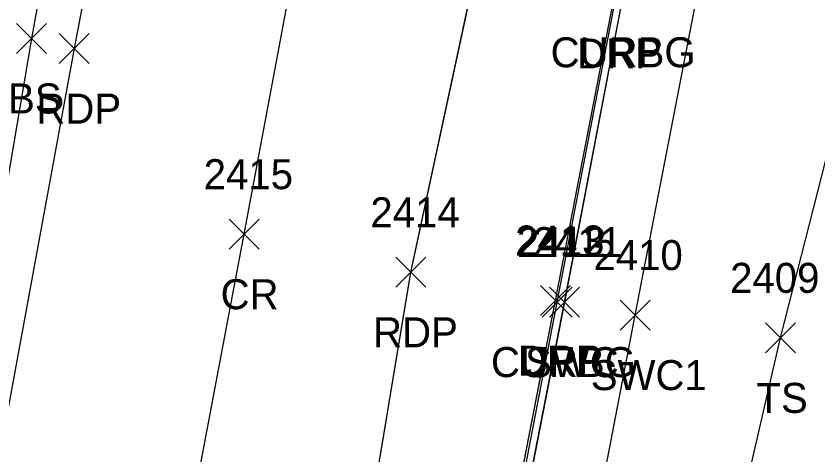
# Model space of a CAD drawing. Extents: x 1554668 to 1563881, y 831386 to 834374.
# Drawn here: x 1562148.2 to 1562201.6, y 832160.8 to 832190.1 of the extents above; entities that cross this region are included whole.
import ezdxf

# ---------------------------------------------------------------- set-up
doc = ezdxf.new("R2010")
doc.units = 0
for name, color, linetype in [('L_A', 7, 'Continuous'), ('L_I', 7, 'Continuous'), ('L_TIC', 7, 'Continuous'), ('LELB', 7, 'Continuous'), ('P_A', 7, 'Continuous'), ('P_I', 7, 'Continuous'), ('P_TIC', 7, 'Continuous'), ('PET', 7, 'Continuous'), ('PRC', 7, 'Continuous'), ('R_A', 7, 'Continuous'), ('R_I', 7, 'Continuous'), ('R_TIC', 7, 'Continuous'), ('RC', 7, 'Continuous'), ('RDP', 7, 'Continuous'), ('RSW', 7, 'Continuous')]:
    doc.layers.add(name, color=color, linetype=linetype)

msp = doc.modelspace()

# ---------------------------------------------------------------- linework, layer by layer
at = {"layer": 'L_TIC'}
for points in [[(1562148.254, 832187.579), (1562150.254, 832189.579)], [(1562150.254, 832187.579), (1562148.254, 832189.579)], [(1562198.144, 832167.622), (1562200.144, 832169.622)], [(1562200.144, 832167.622), (1562198.144, 832169.622)]]:
    msp.add_lwpolyline(points, dxfattribs=at)
at = {"layer": 'LELB'}
for points in [[(1562159.554, 832227.311), (1562154.233, 832216.107), (1562149.254, 832188.579), (1562142.829, 832150.769), (1562138.278, 832124.139), (1562134.77, 832104.225), (1562125.205, 832097.127)], [(1562159.553, 832227.312), (1562154.234, 832216.106), (1562149.258, 832188.577), (1562142.835, 832150.769), (1562138.281, 832124.137), (1562134.773, 832104.223), (1562125.206, 832097.122)], [(1562159.553, 832227.312), (1562154.234, 832216.106), (1562149.258, 832188.577), (1562142.835, 832150.769), (1562138.281, 832124.137), (1562134.773, 832104.223), (1562125.206, 832097.122)], [(1562159.553, 832227.312), (1562154.234, 832216.106), (1562149.258, 832188.577), (1562142.835, 832150.769), (1562138.281, 832124.137), (1562134.773, 832104.223), (1562125.206, 832097.122)], [(1562199.916, 831969.319), (1562174.228, 831978.507), (1562157.189, 831989.733), (1562161.497, 832010.544), (1562167.08, 832026.881), (1562173.516, 832053.838), (1562186.033, 832090.068), (1562188.497, 832122.411), (1562199.146, 832168.617), (1562205.454, 832193.373), (1562206.668, 832210.489), (1562204.241, 832212.674)], [(1562199.916, 831969.319), (1562174.228, 831978.507), (1562157.189, 831989.733), (1562161.497, 832010.544), (1562167.08, 832026.881), (1562173.516, 832053.838), (1562186.033, 832090.068), (1562188.497, 832122.411), (1562199.146, 832168.617), (1562205.454, 832193.373), (1562206.668, 832210.489), (1562204.241, 832212.674)], [(1562199.916, 831969.319), (1562174.228, 831978.507), (1562157.189, 831989.733), (1562161.497, 832010.544), (1562167.08, 832026.881), (1562173.516, 832053.838), (1562186.033, 832090.068), (1562188.497, 832122.411), (1562199.146, 832168.617), (1562205.454, 832193.373), (1562206.668, 832210.489), (1562204.241, 832212.674)], [(1562199.919, 831969.317), (1562174.229, 831978.506), (1562157.192, 831989.737), (1562161.496, 832010.541), (1562167.08, 832026.877), (1562173.515, 832053.838), (1562186.031, 832090.065), (1562188.494, 832122.415), (1562199.144, 832168.622), (1562205.45, 832193.375), (1562206.664, 832210.489), (1562204.237, 832212.676)]]:
    msp.add_lwpolyline(points, dxfattribs=at)
at = {"layer": 'P_TIC'}
for points in [[(1562151.09, 832186.903), (1562153.09, 832188.903)], [(1562153.09, 832186.903), (1562151.09, 832188.903)], [(1562162.419, 832174.534), (1562164.419, 832176.534)], [(1562164.419, 832174.534), (1562162.419, 832176.534)], [(1562173.524, 832171.993), (1562175.524, 832173.993)], [(1562175.524, 832171.993), (1562173.524, 832173.993)]]:
    msp.add_lwpolyline(points, dxfattribs=at)
at = {"layer": 'PET'}
for points in [[(1562124.625, 831898.359), (1562131.217, 831932.807), (1562138.276, 831971.411), (1562142.379, 831995.332), (1562147.113, 832022.949), (1562153.753, 832058.028), (1562161.259, 832095.577), (1562166.491, 832124.618), (1562174.524, 832172.989), (1562179.851, 832197.744), (1562182.354, 832208.899), (1562183.662, 832215.818), (1562186.131, 832228.252), (1562187.269, 832235.272), (1562193.171, 832267.13), (1562201.149, 832309.703)], [(1562124.625, 831898.359), (1562131.217, 831932.807), (1562138.276, 831971.411), (1562142.379, 831995.332), (1562147.113, 832022.949), (1562153.753, 832058.028), (1562161.259, 832095.577), (1562166.491, 832124.618), (1562174.524, 832172.989), (1562179.851, 832197.744), (1562182.354, 832208.899), (1562183.662, 832215.818), (1562186.131, 832228.252), (1562187.269, 832235.272), (1562193.171, 832267.13), (1562201.149, 832309.703)], [(1562124.625, 831898.359), (1562131.217, 831932.807), (1562138.276, 831971.411), (1562142.379, 831995.332), (1562147.113, 832022.949), (1562153.753, 832058.028), (1562161.259, 832095.577), (1562166.491, 832124.618), (1562174.524, 832172.989), (1562179.851, 832197.744), (1562182.354, 832208.899), (1562183.662, 832215.818), (1562186.131, 832228.252), (1562187.269, 832235.272), (1562193.171, 832267.13), (1562201.149, 832309.703)], [(1562124.627, 831898.357), (1562131.217, 831932.803), (1562138.276, 831971.408), (1562142.377, 831995.329), (1562147.109, 832022.949), (1562153.751, 832058.033), (1562161.258, 832095.574), (1562166.485, 832124.617), (1562174.524, 832172.993), (1562179.844, 832197.746), (1562182.354, 832208.899), (1562183.662, 832215.818), (1562186.13, 832228.25), (1562187.267, 832235.271), (1562193.167, 832267.13), (1562201.146, 832309.703)], [(1562173.257, 832299.981), (1562167.837, 832271.725), (1562161.659, 832238.665), (1562161.437, 832236.524), (1562159.553, 832227.312), (1562152.096, 832187.901), (1562145.122, 832150.033), (1562139.531, 832121.079), (1562137.129, 832105.561), (1562131.774, 832078.931), (1562126.825, 832053.768), (1562119.399, 832015.882), (1562118.509, 832011.052), (1562111.401, 831974.91), (1562102.865, 831928.04), (1562098.612, 831906.222)], [(1562173.257, 832299.981), (1562167.837, 832271.725), (1562161.659, 832238.665), (1562161.437, 832236.524), (1562159.553, 832227.312), (1562152.096, 832187.901), (1562145.122, 832150.033), (1562139.531, 832121.079), (1562137.129, 832105.561), (1562131.774, 832078.931), (1562126.825, 832053.768), (1562119.399, 832015.882), (1562118.509, 832011.052), (1562111.401, 831974.91), (1562102.865, 831928.04), (1562098.612, 831906.222)], [(1562173.257, 832299.981), (1562167.837, 832271.725), (1562161.659, 832238.665), (1562161.437, 832236.524), (1562159.553, 832227.312), (1562152.096, 832187.901), (1562145.122, 832150.033), (1562139.531, 832121.079), (1562137.129, 832105.561), (1562131.774, 832078.931), (1562126.825, 832053.768), (1562119.399, 832015.882), (1562118.509, 832011.052), (1562111.401, 831974.91), (1562102.865, 831928.04), (1562098.612, 831906.222)], [(1562173.255, 832299.979), (1562167.833, 832271.729), (1562161.658, 832238.665), (1562161.431, 832236.528), (1562159.554, 832227.311), (1562152.09, 832187.903), (1562145.121, 832150.036), (1562139.525, 832121.078), (1562137.127, 832105.565), (1562131.768, 832078.929), (1562126.821, 832053.77), (1562119.402, 832015.881), (1562118.513, 832011.051), (1562111.4, 831974.907), (1562102.869, 831928.042), (1562098.613, 831906.218)]]:
    msp.add_lwpolyline(points, dxfattribs=at)
at = {"layer": 'PRC'}
for points in [[(1562110.411, 831900.561), (1562120.308, 831948.457), (1562125.632, 831978.446), (1562135.485, 832029.35), (1562141.594, 832061.08), (1562148.973, 832098.697), (1562154.265, 832127.132), (1562163.42, 832175.531), (1562172.445, 832223.752), (1562181.394, 832270.005), (1562188.915, 832310.797), (1562198.31, 832360.399), (1562204.785, 832396.81), (1562210.164, 832423.469), (1562217.979, 832466.497), (1562228.735, 832524.397), (1562236.126, 832565.741), (1562244.769, 832613.731), (1562253.108, 832660.756), (1562257.149, 832682.207), (1562263.128, 832717.528), (1562269.494, 832752.574), (1562275.778, 832790.076), (1562288.132, 832857.633)], [(1562110.411, 831900.561), (1562120.308, 831948.457), (1562125.632, 831978.446), (1562135.485, 832029.35), (1562141.594, 832061.08), (1562148.973, 832098.697), (1562154.265, 832127.132), (1562163.42, 832175.531), (1562172.445, 832223.752), (1562181.394, 832270.005), (1562188.915, 832310.797), (1562198.31, 832360.399), (1562204.785, 832396.81), (1562210.164, 832423.469), (1562217.979, 832466.497), (1562228.735, 832524.397), (1562236.126, 832565.741), (1562244.769, 832613.731), (1562253.108, 832660.756), (1562257.149, 832682.207), (1562263.128, 832717.528), (1562269.494, 832752.574), (1562275.778, 832790.076), (1562288.132, 832857.633)], [(1562110.411, 831900.561), (1562120.308, 831948.457), (1562125.632, 831978.446), (1562135.485, 832029.35), (1562141.594, 832061.08), (1562148.973, 832098.697), (1562154.265, 832127.132), (1562163.42, 832175.531), (1562172.445, 832223.752), (1562181.394, 832270.005), (1562188.915, 832310.797), (1562198.31, 832360.399), (1562204.785, 832396.81), (1562210.164, 832423.469), (1562217.979, 832466.497), (1562228.735, 832524.397), (1562236.126, 832565.741), (1562244.769, 832613.731), (1562253.108, 832660.756), (1562257.149, 832682.207), (1562263.128, 832717.528), (1562269.494, 832752.574), (1562275.778, 832790.076), (1562288.132, 832857.633)], [(1562110.416, 831900.563), (1562120.309, 831948.456), (1562125.634, 831978.446), (1562135.488, 832029.349), (1562141.594, 832061.08), (1562148.971, 832098.698), (1562154.265, 832127.137), (1562163.419, 832175.534), (1562172.445, 832223.751), (1562181.389, 832270.011), (1562188.91, 832310.801), (1562198.306, 832360.397), (1562204.781, 832396.813), (1562210.163, 832423.475), (1562217.975, 832466.5), (1562228.731, 832524.404), (1562236.122, 832565.744), (1562244.766, 832613.73), (1562253.104, 832660.756), (1562257.145, 832682.206), (1562263.124, 832717.525), (1562269.49, 832752.57), (1562275.776, 832790.077), (1562288.125, 832857.632)]]:
    msp.add_lwpolyline(points, dxfattribs=at)
at = {"layer": 'R_TIC'}
for points in [[(1562183.166, 832170.112), (1562185.166, 832172.112)], [(1562185.166, 832170.112), (1562183.166, 832172.112)], [(1562183.281, 832170.007), (1562185.281, 832172.007)], [(1562185.281, 832170.007), (1562183.281, 832172.007)], [(1562183.774, 832170.004), (1562185.774, 832172.004)], [(1562185.774, 832170.004), (1562183.774, 832172.004)], [(1562188.475, 832169.14), (1562190.475, 832171.14)], [(1562190.475, 832169.14), (1562188.475, 832171.14)]]:
    msp.add_lwpolyline(points, dxfattribs=at)
at = {"layer": 'RC'}
for points in [[(1562152.304, 832004.437), (1562153.297, 832011.452), (1562156.711, 832029.013), (1562161.973, 832055.984), (1562169.355, 832093.719), (1562175.79, 832126.822), (1562184.283, 832171.003), (1562188.258, 832191.656), (1562183.265, 832202.132), (1562182.334, 832205.808), (1562182.572, 832208.8), (1562183.662, 832215.818), (1562184.205, 832215.731)], [(1562152.304, 832004.437), (1562153.297, 832011.452), (1562156.711, 832029.013), (1562161.973, 832055.984), (1562169.355, 832093.719), (1562175.79, 832126.822), (1562184.283, 832171.003), (1562188.258, 832191.656), (1562183.265, 832202.132), (1562182.334, 832205.808), (1562182.572, 832208.8), (1562183.662, 832215.818), (1562184.205, 832215.731)], [(1562152.304, 832004.437), (1562153.297, 832011.452), (1562156.711, 832029.013), (1562161.973, 832055.984), (1562169.355, 832093.719), (1562175.79, 832126.822), (1562184.283, 832171.003), (1562188.258, 832191.656), (1562183.265, 832202.132), (1562182.334, 832205.808), (1562182.572, 832208.8), (1562183.662, 832215.818), (1562184.205, 832215.731)], [(1562152.306, 832004.439), (1562153.295, 832011.449), (1562156.71, 832029.013), (1562161.973, 832055.985), (1562169.354, 832093.715), (1562175.787, 832126.823), (1562184.281, 832171.007), (1562188.255, 832191.658), (1562183.263, 832202.134), (1562182.329, 832205.811), (1562182.571, 832208.801), (1562183.662, 832215.818), (1562184.203, 832215.731)]]:
    msp.add_lwpolyline(points, dxfattribs=at)
at = {"layer": 'RDP'}
for points in [[(1562179.765, 831970.214), (1562172.87, 831971.933), (1562166.156, 831975.356), (1562160.05, 831980.313), (1562155.593, 831986.947), (1562153.583, 831992.855), (1562152.431, 832000.376), (1562152.304, 832004.437), (1562153.175, 832011.583), (1562156.584, 832028.987), (1562161.685, 832056.036), (1562169.133, 832093.661), (1562175.538, 832126.807), (1562184.166, 832171.107), (1562188.117, 832191.579), (1562183.085, 832202.051), (1562182.118, 832205.776), (1562182.354, 832208.899)], [(1562179.765, 831970.214), (1562172.87, 831971.933), (1562166.156, 831975.356), (1562160.05, 831980.313), (1562155.593, 831986.947), (1562153.583, 831992.855), (1562152.431, 832000.376), (1562152.304, 832004.437), (1562153.175, 832011.583), (1562156.584, 832028.987), (1562161.685, 832056.036), (1562169.133, 832093.661), (1562175.538, 832126.807), (1562184.166, 832171.107), (1562188.117, 832191.579), (1562183.085, 832202.051), (1562182.118, 832205.776), (1562182.354, 832208.899)], [(1562179.765, 831970.214), (1562172.87, 831971.933), (1562166.156, 831975.356), (1562160.05, 831980.313), (1562155.593, 831986.947), (1562153.583, 831992.855), (1562152.431, 832000.376), (1562152.304, 832004.437), (1562153.175, 832011.583), (1562156.584, 832028.987), (1562161.685, 832056.036), (1562169.133, 832093.661), (1562175.538, 832126.807), (1562184.166, 832171.107), (1562188.117, 832191.579), (1562183.085, 832202.051), (1562182.118, 832205.776), (1562182.354, 832208.899)], [(1562179.767, 831970.212), (1562172.871, 831971.931), (1562166.157, 831975.354), (1562160.051, 831980.317), (1562155.594, 831986.948), (1562153.586, 831992.859), (1562152.429, 832000.373), (1562152.306, 832004.439), (1562153.178, 832011.585), (1562156.581, 832028.989), (1562161.685, 832056.033), (1562169.131, 832093.661), (1562175.535, 832126.81), (1562184.166, 832171.112), (1562188.114, 832191.581), (1562183.08, 832202.053), (1562182.113, 832205.778), (1562182.354, 832208.899)]]:
    msp.add_lwpolyline(points, dxfattribs=at)
at = {"layer": 'RSW'}
for points in [[(1562154.706, 831991.054), (1562154.102, 831993.039), (1562152.951, 832001.427), (1562152.961, 832004.446), (1562153.772, 832011.189), (1562157.124, 832028.85), (1562162.251, 832055.819), (1562169.647, 832093.568), (1562176.156, 832126.828), (1562184.774, 832171.004), (1562189.643, 832196.563), (1562190.156, 832201.075), (1562190.118, 832211.081), (1562190.355, 832215.376), (1562192.577, 832227.336), (1562193.959, 832235.202), (1562199.278, 832264.932), (1562207.605, 832308.712)], [(1562154.704, 831991.051), (1562154.1, 831993.036), (1562152.952, 832001.429), (1562152.961, 832004.447), (1562153.768, 832011.187), (1562157.122, 832028.851), (1562162.251, 832055.824), (1562169.648, 832093.564), (1562176.159, 832126.826), (1562184.778, 832171.004), (1562189.644, 832196.561), (1562190.163, 832201.072), (1562190.125, 832211.077), (1562190.359, 832215.373), (1562192.582, 832227.332), (1562193.964, 832235.199), (1562199.281, 832264.931), (1562207.608, 832308.712)], [(1562154.704, 831991.051), (1562154.1, 831993.036), (1562152.952, 832001.429), (1562152.961, 832004.447), (1562153.768, 832011.187), (1562157.122, 832028.851), (1562162.251, 832055.824), (1562169.648, 832093.564), (1562176.159, 832126.826), (1562184.778, 832171.004), (1562189.644, 832196.561), (1562190.163, 832201.072), (1562190.125, 832211.077), (1562190.359, 832215.373), (1562192.582, 832227.332), (1562193.964, 832235.199), (1562199.281, 832264.931), (1562207.608, 832308.712)], [(1562154.704, 831991.051), (1562154.1, 831993.036), (1562152.952, 832001.429), (1562152.961, 832004.447), (1562153.768, 832011.187), (1562157.122, 832028.851), (1562162.251, 832055.824), (1562169.648, 832093.564), (1562176.159, 832126.826), (1562184.778, 832171.004), (1562189.644, 832196.561), (1562190.163, 832201.072), (1562190.125, 832211.077), (1562190.359, 832215.373), (1562192.582, 832227.332), (1562193.964, 832235.199), (1562199.281, 832264.931), (1562207.608, 832308.712)], [(1562154.704, 831991.051), (1562156.565, 832000.843), (1562158.491, 832010.618), (1562161.925, 832027.648), (1562167.077, 832054.81), (1562174.504, 832092.325), (1562180.632, 832124.089), (1562189.476, 832170.135), (1562194.397, 832195.598), (1562195.135, 832200.649), (1562195.139, 832205.615), (1562195.251, 832213.826), (1562195.312, 832216.019), (1562195.352, 832216.155), (1562197.455, 832227.313), (1562198.769, 832234.096), (1562204.704, 832266.647), (1562212.427, 832307.947)], [(1562154.704, 831991.051), (1562156.565, 832000.843), (1562158.491, 832010.618), (1562161.925, 832027.648), (1562167.077, 832054.81), (1562174.504, 832092.325), (1562180.632, 832124.089), (1562189.476, 832170.135), (1562194.397, 832195.598), (1562195.135, 832200.649), (1562195.139, 832205.615), (1562195.251, 832213.826), (1562195.312, 832216.019), (1562195.352, 832216.155), (1562197.455, 832227.313), (1562198.769, 832234.096), (1562204.704, 832266.647), (1562212.427, 832307.947)], [(1562154.704, 831991.051), (1562156.565, 832000.843), (1562158.491, 832010.618), (1562161.925, 832027.648), (1562167.077, 832054.81), (1562174.504, 832092.325), (1562180.632, 832124.089), (1562189.476, 832170.135), (1562194.397, 832195.598), (1562195.135, 832200.649), (1562195.139, 832205.615), (1562195.251, 832213.826), (1562195.312, 832216.019), (1562195.352, 832216.155), (1562197.455, 832227.313), (1562198.769, 832234.096), (1562204.704, 832266.647), (1562212.427, 832307.947)], [(1562154.706, 831991.054), (1562156.566, 832000.844), (1562158.491, 832010.618), (1562161.926, 832027.648), (1562167.076, 832054.805), (1562174.503, 832092.327), (1562180.629, 832124.092), (1562189.475, 832170.14), (1562194.397, 832195.601), (1562195.13, 832200.652), (1562195.132, 832205.619), (1562195.25, 832213.826), (1562195.306, 832216.023), (1562195.35, 832216.156), (1562197.45, 832227.317), (1562198.765, 832234.098), (1562204.7, 832266.653), (1562212.424, 832307.944)]]:
    msp.add_lwpolyline(points, dxfattribs=at)

# ---------------------------------------------------------------- texts
at = {"layer": 'L_A'}
for s, p in [('BS', (1562147.695, 832183.579)), ('TS', (1562197.554, 832163.622))]:
    msp.add_text(s, height=2, dxfattribs=at).set_placement(p)
at = {"layer": 'L_I'}
msp.add_text('2409', height=2, dxfattribs=at).set_placement((1562195.798, 832171.622))
at = {"layer": 'P_A'}
for s, p in [('RDP', (1562149.578, 832182.903)), ('CR', (1562161.853, 832170.534)), ('RDP', (1562172.012, 832167.993))]:
    msp.add_text(s, height=2, dxfattribs=at).set_placement(p)
at = {"layer": 'P_I'}
for s, p in [('2415', (1562160.727, 832178.534)), ('2414', (1562171.831, 832175.993))]:
    msp.add_text(s, height=2, dxfattribs=at).set_placement(p)
at = {"layer": 'R_A'}
for s, p in [('CURBG', (1562183.838, 832186.658)), ('DRP', (1562185.602, 832186.581)), ('CURBG', (1562179.864, 832166.007)), ('DRP', (1562181.654, 832166.112)), ('SWC', (1562182.136, 832166.004)), ('SWC1', (1562186.514, 832165.14))]:
    msp.add_text(s, height=2, dxfattribs=at).set_placement(p)
at = {"layer": 'R_I'}
for s, p in [('2413', (1562181.473, 832174.112)), ('2412', (1562181.588, 832174.007)), ('2411', (1562182.648, 832174.004)), ('2410', (1562186.695, 832173.14))]:
    msp.add_text(s, height=2, dxfattribs=at).set_placement(p)

doc.saveas('drawing.dxf')
